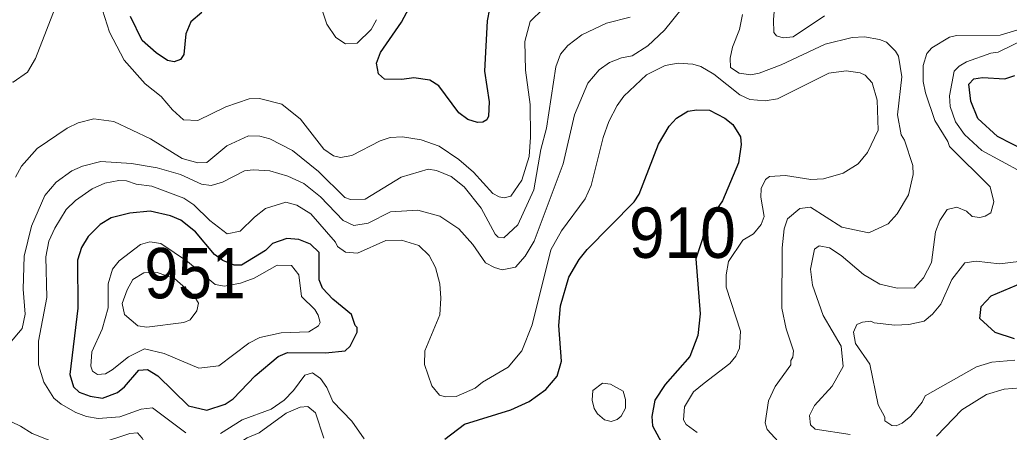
# Model space of a CAD drawing. Extents: x 673.3 to 698.5, y 6984.3 to 7012.3.
# Drawn here: x 682.472 to 684.042, y 6998.829 to 6999.484 of the extents above; entities that cross this region are included whole.
import ezdxf

# ---------------------------------------------------------------- set-up
doc = ezdxf.new("R2010")
doc.units = 0
doc.header["$LTSCALE"] = 0.032
doc.layers.add('1', color=7, linetype='Continuous', lineweight=25)
doc.layers.add('2', color=7, linetype='Continuous', lineweight=13)
doc.layers.add('21', color=7, linetype='Continuous')

msp = doc.modelspace()

# ---------------------------------------------------------------- linework, layer by layer
at = {"layer": '1'}
for points in [[(683.2207, 6999.5205), (683.2133, 6999.4819), (683.2092, 6999.4022), (683.2167, 6999.3535), (683.2156, 6999.3309), (683.2126, 6999.3251), (683.2063, 6999.3211), (683.198, 6999.3209), (683.1829, 6999.3256), (683.1686, 6999.336), (683.1366, 6999.3792), (683.1225, 6999.388), (683.097, 6999.3915), (683.078, 6999.3892), (683.0504, 6999.3898), (683.0409, 6999.3979), (683.0379, 6999.4152), (683.044, 6999.432), (683.0774, 6999.4798), (683.0898, 6999.503)], [(682.7606, 6999.4953), (682.7433, 6999.4803), (682.7351, 6999.4613), (682.7319, 6999.4286), (682.7265, 6999.4208), (682.7166, 6999.4168), (682.7059, 6999.4194), (682.688, 6999.4311), (682.6661, 6999.4509), (682.6474, 6999.489)], [(684.0913, 6999.2636), (684.0232, 6999.2984), (683.992, 6999.327), (683.9811, 6999.3544), (683.9777, 6999.3816), (683.9856, 6999.3903), (683.9993, 6999.3924), (684.0349, 6999.39), (684.0505, 6999.3954)], [(683.1464, 6998.8181), (683.1773, 6998.8418), (683.2511, 6998.8645), (683.2802, 6998.8782), (683.3066, 6998.897), (683.3245, 6998.9181), (683.3312, 6998.9421), (683.3273, 6998.9986), (683.3296, 6999.0297), (683.3432, 6999.0752), (683.3592, 6999.1032), (683.3719, 6999.1193), (683.4467, 6999.1951), (683.4547, 6999.2069), (683.4855, 6999.2864), (683.5023, 6999.315), (683.514, 6999.3274), (683.5317, 6999.3386), (683.5459, 6999.341), (683.5664, 6999.3402), (683.5906, 6999.3278), (683.6032, 6999.3174), (683.6153, 6999.2979), (683.6163, 6999.2861), (683.6123, 6999.2567), (683.587, 6999.1962), (683.5594, 6999.157), (683.5545, 6999.1345), (683.5447, 6999.1042), (683.5512, 6999.0169), (683.5479, 6998.9827), (683.5349, 6998.9495), (683.4959, 6998.9048), (683.4794, 6998.8803), (683.4747, 6998.8544), (683.4755, 6998.8395), (683.4931, 6998.807)], [(684.0499, 6998.9773), (684.0195, 6998.9877), (683.9952, 6999.0097), (683.9973, 6999.0286), (684.0129, 6999.0454), (684.0634, 6999.0666)]]:
    msp.add_lwpolyline(points, dxfattribs=at)
msp.add_lwpolyline([(683.0071, 6998.9879), (683.0071, 6998.9955), (683.004, 6998.9985), (682.9982, 6999.0161), (682.9683, 6999.0403), (682.9521, 6999.058), (682.9469, 6999.0709), (682.9468, 6999.1143), (682.933, 6999.1277), (682.9143, 6999.135), (682.8957, 6999.1364), (682.873, 6999.1286), (682.8617, 6999.1178), (682.8235, 6999.0942), (682.812, 6999.0943), (682.7941, 6999.1015), (682.7807, 6999.1115), (682.7508, 6999.147), (682.7274, 6999.1657), (682.711, 6999.1729), (682.6784, 6999.1798), (682.6462, 6999.1769), (682.6168, 6999.1692), (682.5993, 6999.1589), (682.5802, 6999.1399), (682.5695, 6999.1225), (682.5634, 6999.1025), (682.5641, 6999.026), (682.5512, 6998.9206), (682.5568, 6998.9014), (682.566, 6998.893), (682.5833, 6998.8863), (682.6032, 6998.8835), (682.627, 6998.8923), (682.638, 6998.9011), (682.6608, 6998.9279), (682.6745, 6998.929), (682.6909, 6998.9186), (682.7394, 6998.8712), (682.7684, 6998.864), (682.7974, 6998.8739), (682.8103, 6998.8822), (682.8452, 6998.9185), (682.8815, 6998.9492), (682.8965, 6998.9559), (682.9571, 6998.9551), (682.988, 6998.9585), (682.9961, 6998.9657)], close=True, dxfattribs=at)
at = {"layer": '2'}
for points in [[(682.5454, 6999.5482), (682.5527, 6999.5897), (682.5502, 6999.6313), (682.5453, 6999.6505), (682.5278, 6999.677), (682.5105, 6999.6899), (682.4892, 6999.6912), (682.4799, 6999.6888), (682.47, 6999.681), (682.4623, 6999.6788), (682.4313, 6999.6375), (682.4187, 6999.6108), (682.4102, 6999.5762), (682.4086, 6999.505), (682.4134, 6999.4733), (682.4135, 6999.4545), (682.4219, 6999.4183), (682.433, 6999.3961), (682.4472, 6999.3851), (682.4614, 6999.3849), (682.4841, 6999.4004), (682.4965, 6999.4225)], [(682.7007, 6998.9543), (682.6696, 6998.9615), (682.644, 6998.9491), (682.6185, 6998.928), (682.6075, 6998.9221), (682.595, 6998.9209), (682.5872, 6998.9261), (682.5844, 6998.9339), (682.5862, 6998.957), (682.6025, 6998.993), (682.6121, 6999.0267), (682.6122, 6999.0647), (682.6188, 6999.0879), (682.6297, 6999.1011), (682.6635, 6999.127), (682.678, 6999.1316), (682.6957, 6999.1288), (682.7378, 6999.0999), (682.782, 6999.0637), (682.7968, 6999.061), (682.8218, 6999.0659), (682.8439, 6999.0739), (682.8801, 6999.0943), (682.9031, 6999.094), (682.9144, 6999.079), (682.9188, 6999.0445), (682.9397, 6999.024), (682.9453, 6999.0152), (682.9486, 6999.0036), (682.9459, 6998.9982), (682.9306, 6998.9885), (682.8864, 6998.9868), (682.8524, 6998.9794), (682.8353, 6998.9707), (682.7877, 6998.9347), (682.7557, 6998.9307)], [(682.7171, 6999.0731), (682.6898, 6999.0829), (682.6684, 6999.082), (682.6513, 6999.0714), (682.6421, 6999.0553), (682.6343, 6999.0333), (682.6377, 6999.0161), (682.6588, 6998.9983), (682.6731, 6998.996), (682.7321, 6999.0031), (682.7422, 6999.0078), (682.7527, 6999.0219), (682.7553, 6999.0341), (682.7483, 6999.0454)], [(683.3832, 6998.867), (683.3802, 6998.8799), (683.381, 6998.8954), (683.3964, 6998.9069), (683.4089, 6998.9055), (683.429, 6998.8944), (683.4331, 6998.8812), (683.433, 6998.8672), (683.426, 6998.8546), (683.4199, 6998.8494), (683.4102, 6998.846), (683.3997, 6998.8487), (683.3887, 6998.8585)]]:
    msp.add_lwpolyline(points, close=True, dxfattribs=at)
for points in [[(683.5368, 6999.5197), (683.495, 6999.4673), (683.4682, 6999.4422), (683.4433, 6999.4265), (683.4263, 6999.4235), (683.4076, 6999.4158), (683.3911, 6999.4041), (683.3729, 6999.3833), (683.3521, 6999.3329), (683.3339, 6999.2553), (683.2879, 6999.1324), (683.2738, 6999.1086), (683.2581, 6999.0913), (683.237, 6999.0871), (683.2249, 6999.0905), (683.2108, 6999.0983), (683.1905, 6999.1269), (683.1686, 6999.152), (683.1385, 6999.1723), (683.1035, 6999.1814), (683.0601, 6999.179), (683.0247, 6999.161), (683.0016, 6999.1571), (682.9849, 6999.1654), (682.949, 6999.203), (682.9224, 6999.2238), (682.897, 6999.2358), (682.8687, 6999.2441), (682.8423, 6999.2458), (682.8283, 6999.2442), (682.7936, 6999.2261), (682.7756, 6999.2206), (682.7599, 6999.2229), (682.7268, 6999.238), (682.6898, 6999.249), (682.6491, 6999.2555), (682.6004, 6999.2591), (682.5715, 6999.2517), (682.5541, 6999.244), (682.5297, 6999.226), (682.5116, 6999.2047), (682.4901, 6999.156), (682.4787, 6999.1087), (682.4769, 6999.0564), (682.4803, 6999.0165), (682.4756, 6998.994), (682.4555, 6998.9702)], [(683.6709, 6999.5234), (683.6676, 6999.4837), (683.6684, 6999.4635), (683.6725, 6999.4584), (683.6829, 6999.4551), (683.6988, 6999.457), (683.7488, 6999.4899)], [(683.3024, 6999.501), (683.2817, 6999.4811), (683.2734, 6999.4495), (683.2743, 6999.4037), (683.2815, 6999.3492), (683.2824, 6999.2975), (683.28, 6999.2667), (683.2685, 6999.229), (683.2509, 6999.2037), (683.2402, 6999.2012), (683.2322, 6999.2026), (683.2224, 6999.2082), (683.1915, 6999.2421), (683.1685, 6999.2621), (683.1373, 6999.2831), (683.1084, 6999.293), (683.0791, 6999.2979), (683.0592, 6999.2971), (683.0436, 6999.2916), (682.9984, 6999.2684), (682.9804, 6999.2654), (682.9697, 6999.2678), (682.9542, 6999.2784), (682.917, 6999.3261), (682.8877, 6999.3498), (682.8522, 6999.359), (682.8359, 6999.3581), (682.7985, 6999.3458), (682.7544, 6999.3239), (682.7315, 6999.3251), (682.7141, 6999.3408), (682.6961, 6999.3622), (682.6706, 6999.382), (682.6373, 6999.4195), (682.614, 6999.4642), (682.5992, 6999.5108)], [(683.0377, 6999.4839), (683.0293, 6999.4685), (683.0071, 6999.4468), (682.9885, 6999.4454), (682.9731, 6999.4557), (682.9588, 6999.4768), (682.951, 6999.5005)], [(682.465, 6999.2342), (682.4743, 6999.2514), (682.4993, 6999.2793), (682.5467, 6999.312), (682.5645, 6999.3203), (682.5893, 6999.3264), (682.6211, 6999.3223), (682.679, 6999.295), (682.7292, 6999.2638), (682.7543, 6999.2567), (682.7684, 6999.2573), (682.8001, 6999.2839), (682.8345, 6999.2995), (682.8528, 6999.2989), (682.8684, 6999.2947), (682.9043, 6999.2761), (682.9456, 6999.2429), (682.9876, 6999.2017), (682.9966, 6999.1984), (683.0199, 6999.1993), (683.0769, 6999.2341), (683.1195, 6999.2465), (683.1331, 6999.2448), (683.1562, 6999.2349), (683.1769, 6999.2185), (683.2038, 6999.185), (683.2259, 6999.1436), (683.2308, 6999.1389), (683.2398, 6999.1375), (683.2621, 6999.1581), (683.2872, 6999.214), (683.2987, 6999.2777), (683.3076, 6999.3117), (683.3223, 6999.4093), (683.3296, 6999.429), (683.3413, 6999.443), (683.3636, 6999.4598), (683.4029, 6999.4786), (683.4402, 6999.4877)], [(683.8497, 6999.16), (683.864, 6999.176), (683.8817, 6999.2059), (683.8891, 6999.2382), (683.889, 6999.2524), (683.8758, 6999.2928), (683.8704, 6999.3012), (683.8647, 6999.3327), (683.8711, 6999.3935), (683.8663, 6999.4258), (683.8615, 6999.4339), (683.8471, 6999.4483), (683.836, 6999.4527), (683.8123, 6999.4567), (683.7925, 6999.4559), (683.7498, 6999.4453), (683.6801, 6999.4121), (683.6452, 6999.399), (683.6319, 6999.3965), (683.6132, 6999.399), (683.5993, 6999.408), (683.5992, 6999.4231), (683.6029, 6999.4404), (683.6139, 6999.4684), (683.6187, 6999.4923)], [(684.0607, 6999.4693), (684.0273, 6999.4592), (683.9581, 6999.4591), (683.947, 6999.4563), (683.9189, 6999.4391), (683.9111, 6999.4305), (683.9054, 6999.4114), (683.9054, 6999.3861), (683.9088, 6999.3681), (683.9237, 6999.3239), (683.9444, 6999.2906), (683.947, 6999.2825), (684.0117, 6999.2185), (684.0176, 6999.1951), (684.0127, 6999.1774), (684.0038, 6999.1719), (683.9949, 6999.1701), (683.9832, 6999.1716), (683.9738, 6999.1803), (683.9586, 6999.1862), (683.9435, 6999.1829), (683.9314, 6999.1651), (683.925, 6999.1475), (683.9185, 6999.0987), (683.9057, 6999.0744), (683.8912, 6999.0585), (683.8642, 6999.058), (683.8365, 6999.0641), (683.8104, 6999.0795), (683.7749, 6999.1099), (683.7567, 6999.1218), (683.7404, 6999.1252), (683.7328, 6999.1195), (683.7263, 6999.088), (683.7294, 6999.0625), (683.7463, 6999.0143), (683.775, 6998.9656), (683.7784, 6998.9334), (683.7606, 6998.9024), (683.7326, 6998.8718), (683.7247, 6998.8557), (683.7267, 6998.8411), (683.734, 6998.8342), (683.7892, 6998.8255)], [(684.0607, 6999.2427), (683.9981, 6999.2764), (683.9707, 6999.3018), (683.9566, 6999.3218), (683.9478, 6999.346), (683.947, 6999.3629), (683.9545, 6999.4022), (683.9625, 6999.4103), (683.9742, 6999.4169), (684.0124, 6999.4307), (684.024, 6999.4323), (684.073, 6999.456)], [(683.6546, 6999.355), (683.63, 6999.3575), (683.6145, 6999.3648), (683.5728, 6999.3977), (683.5526, 6999.4095), (683.5397, 6999.4135), (683.5167, 6999.4151), (683.4958, 6999.4111), (683.4663, 6999.3963), (683.4303, 6999.3626), (683.4194, 6999.3479), (683.4062, 6999.3223), (683.3972, 6999.2969), (683.3786, 6999.2208), (683.3688, 6999.1998), (683.3314, 6999.1488), (683.3142, 6999.1187), (683.285, 6998.9996), (683.2685, 6998.9584), (683.2467, 6998.9324), (683.2058, 6998.9086), (683.1946, 6998.8991), (683.1641, 6998.8859), (683.1473, 6998.8851), (683.138, 6998.8878), (683.1254, 6998.9027), (683.1139, 6998.9369), (683.1147, 6998.9585), (683.1382, 6999.0153), (683.1398, 6999.042), (683.1381, 6999.0648), (683.1316, 6999.0905), (683.1213, 6999.1096), (683.1051, 6999.1255), (683.0772, 6999.1342), (683.0528, 6999.1333), (683.0077, 6999.1132), (682.9888, 6999.1151), (682.9757, 6999.1241), (682.9729, 6999.1308), (682.9336, 6999.1759), (682.9113, 6999.1895), (682.8939, 6999.1944), (682.8619, 6999.1842), (682.8441, 6999.1706), (682.8216, 6999.1484), (682.8006, 6999.144), (682.7732, 6999.1653), (682.748, 6999.1899), (682.7322, 6999.2008), (682.6814, 6999.2197), (682.6562, 6999.2228), (682.6411, 6999.228), (682.6288, 6999.2286), (682.6065, 6999.2246), (682.5867, 6999.2155), (682.56, 6999.1969), (682.5451, 6999.1826), (682.5271, 6999.1532), (682.5176, 6999.1324), (682.5129, 6999.1074), (682.5144, 6999.043), (682.5015, 6998.9736), (682.5015, 6998.9359), (682.5099, 6998.9086), (682.526, 6998.8833), (682.5372, 6998.8739), (682.5608, 6998.8605), (682.5778, 6998.8542), (682.5961, 6998.8509), (682.6304, 6998.8537), (682.6641, 6998.8656), (682.6825, 6998.868), (682.7352, 6998.8282)], [(683.5465, 6998.8287), (683.5294, 6998.8416), (683.5251, 6998.8486), (683.5267, 6998.8693), (683.5407, 6998.8933), (683.5579, 6998.9069), (683.5982, 6998.9385), (683.608, 6998.9497), (683.6138, 6998.9627), (683.6153, 6998.9898), (683.5927, 6999.0593), (683.5927, 6999.0791), (683.5964, 6999.0999), (683.619, 6999.1338), (683.6358, 6999.1441), (683.6483, 6999.1591), (683.6529, 6999.1718), (683.6476, 6999.2023), (683.6479, 6999.216), (683.6552, 6999.2302), (683.6613, 6999.2353), (683.6869, 6999.2368), (683.7268, 6999.2304), (683.7469, 6999.2312), (683.7784, 6999.2402), (683.8023, 6999.2551), (683.817, 6999.2731), (683.8337, 6999.3085), (683.832, 6999.3563), (683.8242, 6999.3835), (683.813, 6999.396), (683.805, 6999.3997), (683.7828, 6999.403), (683.7556, 6999.3991), (683.6741, 6999.3585), (683.6546, 6999.355)], [(683.6756, 6998.8138), (683.6576, 6998.8334), (683.6546, 6998.8439), (683.6596, 6998.8788), (683.6702, 6998.9016), (683.695, 6998.9363), (683.6953, 6998.9428), (683.6986, 6998.9481), (683.6993, 6998.9583), (683.6878, 6998.9931), (683.6807, 6999.0261), (683.6816, 6999.1216), (683.6847, 6999.1519), (683.6901, 6999.1677), (683.7097, 6999.1845), (683.7267, 6999.1863), (683.7759, 6999.1547)], [(683.7759, 6999.1547), (683.819, 6999.1457), (683.8497, 6999.16)], [(684.0144, 6998.9403), (683.9896, 6998.9331), (683.9085, 6998.887), (683.9034, 6998.8769), (683.8858, 6998.8548), (683.8721, 6998.8438), (683.8622, 6998.8395), (683.8557, 6998.8396), (683.8445, 6998.8475), (683.8442, 6998.8532), (683.8336, 6998.8726), (683.8207, 6998.937), (683.7978, 6998.97), (683.7947, 6998.9881), (683.8, 6999), (683.8088, 6999.004), (683.8221, 6999.0055), (683.8274, 6999.0028), (683.8602, 6998.999), (683.8824, 6998.9999), (683.907, 6999.0055), (683.9202, 6999.0164), (683.9332, 6999.0322), (683.9507, 6999.0718), (683.9713, 6999.0981), (683.9893, 6999.1008), (684.0261, 6999.0967), (684.0571, 6999.0999)], [(684.0506, 6998.9436), (684.0144, 6998.9403)], [(682.7905, 6998.8272), (682.8245, 6998.849), (682.8705, 6998.8656), (682.8912, 6998.8799), (682.9059, 6998.8953), (682.924, 6998.92), (682.9361, 6998.9237), (682.9491, 6998.9144), (682.9589, 6998.9), (682.9684, 6998.8781), (682.9984, 6998.8465), (683.0184, 6998.8185)], [(683.9265, 6998.8231), (683.9664, 6998.8646), (684.0059, 6998.8891), (684.0335, 6998.8973), (684.0736, 6998.9005)], [(682.4287, 6998.8599), (682.4727, 6998.8387), (682.4914, 6998.8269), (682.5248, 6998.8138), (682.5705, 6998.8084), (682.5967, 6998.811), (682.6463, 6998.8269), (682.6583, 6998.828), (682.6659, 6998.8199), (682.6889, 6998.7791), (682.6955, 6998.7741), (682.7143, 6998.7697), (682.7389, 6998.7702), (682.7789, 6998.7961), (682.818, 6998.8108), (682.8327, 6998.8205), (682.8514, 6998.8284), (682.8945, 6998.8592), (682.9165, 6998.8689)], [(682.9165, 6998.8689), (682.9286, 6998.8699), (682.9409, 6998.8598), (682.9543, 6998.8197)]]:
    msp.add_lwpolyline(points, dxfattribs=at)

# ---------------------------------------------------------------- texts
at = {"layer": '21'}
for s, width, p in [('910', 0.95, (683.4384, 6999.1059)), ('951', 0.9, (682.6694, 6999.0417))]:
    msp.add_text(s, height=0.08, dxfattribs=dict(at, width=width)).set_placement(p)

doc.saveas('drawing.dxf')
